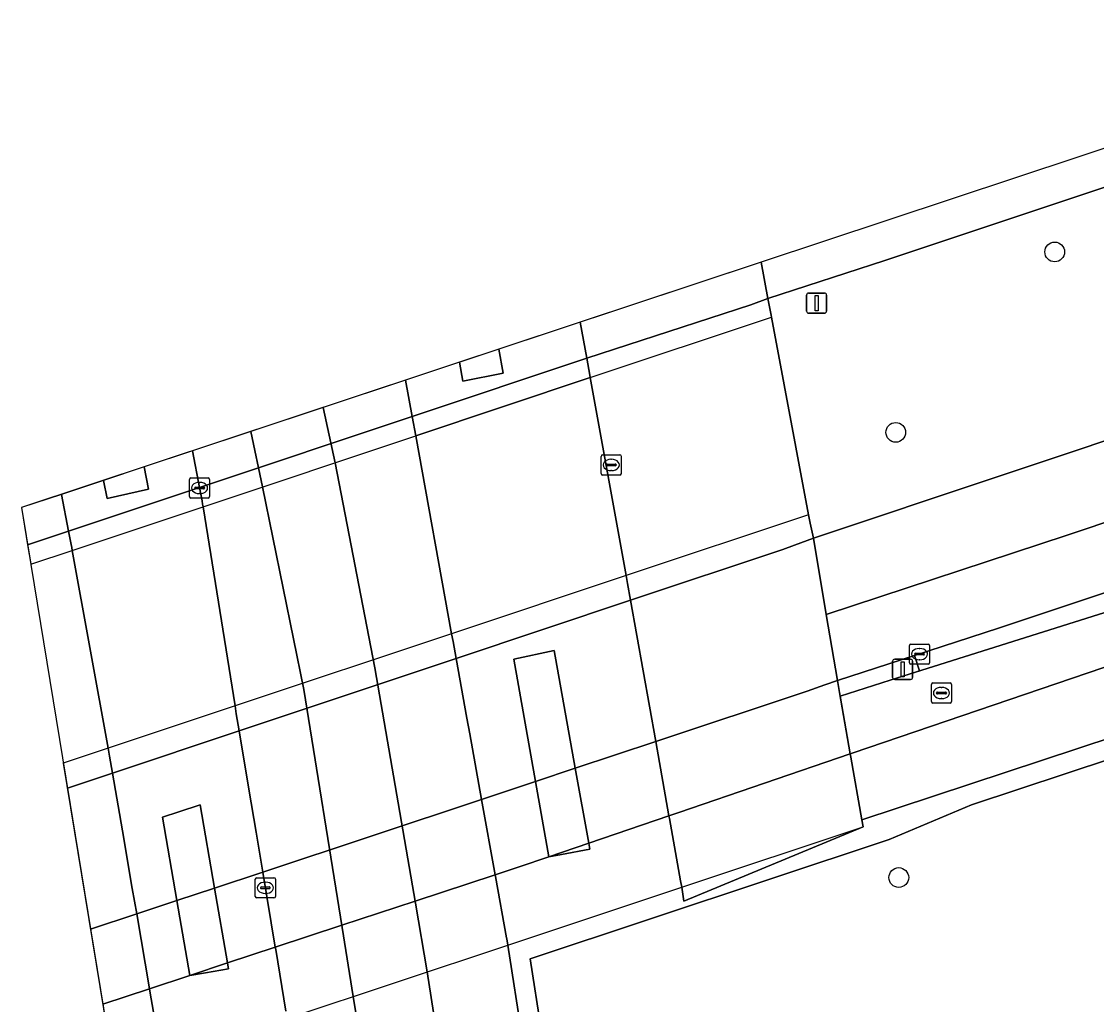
# Model space of a CAD drawing. Extents: x 162082 to 163401, y 388089 to 388636.
# Drawn here: x 162082.4 to 162135.7, y 388453.9 to 388502.7 of the extents above; entities that cross this region are included whole.
import ezdxf

# ---------------------------------------------------------------- set-up
doc = ezdxf.new("R2010")
doc.units = 0
for name, color, linetype in [('IMGEO_Berm_groen', 7, 'Continuous'), ('IMGEO_Berm_open', 7, 'Continuous'), ('IMGEO_Boom', 7, 'Continuous'), ('IMGEO_Dek', 7, 'Continuous'), ('IMGEO_Fietspad_gesloten', 7, 'Continuous'), ('IMGEO_Hek', 7, 'Continuous'), ('IMGEO_Kolk', 7, 'Continuous'), ('IMGEO_Lichtmast', 7, 'Continuous'), ('IMGEO_Loofbos', 7, 'Continuous'), ('IMGEO_Pijler', 7, 'Continuous'), ('IMGEO_Rijbaan_regionaal_gesloten', 7, 'Continuous'), ('IMGEO_Rioolput', 7, 'Continuous'), ('IMGEO_Terreindeel_open', 7, 'Continuous'), ('IMGEO_Verkeerseiland_open', 7, 'Continuous'), ('IMGEO_Voetpad_open', 7, 'Continuous')]:
    doc.layers.add(name, color=color, linetype=linetype)

msp = doc.modelspace()

# ---------------------------------------------------------------- linework, layer by layer
at = {"layer": 'IMGEO_Berm_groen'}
for points in [[(162168.161, 388493.65), (162172.94, 388505.371), (162173.435, 388506.586), (162152.7, 388500), (162125.209, 388490.852), (162119.403, 388488.96), (162119.574, 388488.142), (162119.595, 388488.041), (162121.418, 388478.225), (162121.508, 388477.815), (162121.67, 388477.082), (162167.664, 388492.43)], [(162110.539, 388461.844), (162110.575, 388461.645), (162109.178, 388461.392), (162108.539, 388461.276), (162107.878, 388465.008), (162106.804, 388471.074), (162108.803, 388471.498), (162109.852, 388465.664), (162110.52, 388461.952)], [(162089.37, 388463.23), (162090.189, 388463.508), (162091.253, 388463.853), (162091.964, 388459.724), (162092.604, 388456.007), (162092.624, 388455.89), (162092.655, 388455.71), (162091.518, 388455.523), (162090.737, 388455.394), (162090.09, 388459.102)]]:
    msp.add_lwpolyline(points, close=True, dxfattribs=at)
for points in [[(162179.321, 388488.723), (162151.79, 388479.601), (162130.844, 388472.616), (162126.677, 388471.258), (162126.927, 388470.499), (162126.415, 388470.328), (162152.169, 388478.453)], [(162145.551, 388470.202), (162124.066, 388463.101), (162124.127, 388462.752), (162115.246, 388459.072), (162115.132, 388459.761), (162115.076, 388460.073), (162114.525, 388463.169), (162114.5, 388463.309), (162113.845, 388466.99), (162112.598, 388473.997), (162112.45, 388474.83), (162112.381, 388475.216), (162110.598, 388485.039), (162110.577, 388485.155), (162110.422, 388486.009), (162110.1, 388487.783), (162106.061, 388486.443), (162106.271, 388485.258), (162104.283, 388484.864), (162104.113, 388485.797)], [(162104.113, 388485.797), (162101.431, 388484.908), (162101.763, 388483.116), (162101.941, 388482.151), (162103.721, 388472.333), (162103.792, 388471.944), (162103.942, 388471.109), (162104.477, 388468.141), (162104.615, 388467.376), (162105.203, 388464.12), (162105.877, 388460.382), (162105.892, 388460.3), (162106.442, 388457.248), (162106.451, 388457.2), (162106.506, 388456.893), (162107.213, 388452.322), (162108.165, 388452.708), (162107.623, 388456.211), (162125.422, 388462.129), (162129.502, 388463.844), (162145.851, 388469.248)], [(162095.504, 388453.615), (162094.992, 388456.677), (162094.974, 388456.788), (162094.35, 388460.516), (162094.021, 388462.486), (162093.662, 388464.634), (162093.18, 388467.519), (162093.039, 388468.36), (162092.975, 388468.756), (162091.388, 388478.63), (162091.366, 388478.765), (162091.339, 388478.934), (162091.211, 388479.59), (162090.858, 388481.401), (162088.464, 388480.607), (162088.681, 388479.505), (162086.632, 388479.041), (162086.458, 388479.941), (162084.365, 388479.247), (162084.718, 388477.42), (162084.845, 388476.767), (162084.874, 388476.606), (162084.9, 388476.465), (162086.676, 388466.659), (162086.747, 388466.263), (162086.894, 388465.422), (162087.388, 388462.557), (162087.879, 388459.706), (162088.097, 388458.44), (162088.736, 388454.731), (162088.758, 388454.605), (162089.294, 388451.486)]]:
    msp.add_lwpolyline(points, dxfattribs=at)
at = {"layer": 'IMGEO_Berm_open'}
for points in [[(162082.844, 388475.779), (162084.9, 388476.465), (162091.388, 388478.63), (162101.941, 388482.151), (162110.598, 388485.039), (162119.595, 388488.041), (162119.574, 388488.142), (162119.403, 388488.96), (162118.565, 388488.653), (162110.422, 388486.009), (162101.763, 388483.116), (162091.211, 388479.59), (162084.718, 388477.42), (162082.687, 388476.741)], [(162084.663, 388464.678), (162086.894, 388465.422), (162093.18, 388467.519), (162103.942, 388471.109), (162112.598, 388473.997), (162120.145, 388476.515), (162120.721, 388476.729), (162121.67, 388477.082), (162121.508, 388477.815), (162121.418, 388478.225), (162112.381, 388475.216), (162103.721, 388472.333), (162092.975, 388468.756), (162086.676, 388466.659), (162084.459, 388465.921)]]:
    msp.add_lwpolyline(points, close=True, dxfattribs=at)
at = {"layer": 'IMGEO_Boom'}
for centre in [(162133.634, 388491.269), (162125.752, 388482.323), (162125.902, 388460.245)]:
    msp.add_circle(centre, 0.489, dxfattribs=at)
at = {"layer": 'IMGEO_Dek'}
for points in [[(162082.384, 388478.59), (162082.844, 388475.779), (162084.9, 388476.465), (162091.388, 388478.63), (162101.94, 388482.151), (162110.598, 388485.039), (162119.595, 388488.041), (162119.574, 388488.142), (162119.403, 388488.96), (162119.076, 388490.76)], [(162087.001, 388450.408), (162089.344, 388451.187), (162095.562, 388453.255), (162106.506, 388456.893), (162115.132, 388459.761), (162124.127, 388462.752), (162124.066, 388463.101), (162123.52, 388466.22), (162123.493, 388466.375), (162122.959, 388469.423), (162122.856, 388470.013), (162121.67, 388477.082), (162121.508, 388477.815), (162121.418, 388478.225), (162112.381, 388475.216), (162103.721, 388472.333), (162092.975, 388468.756), (162086.676, 388466.659), (162084.459, 388465.921)]]:
    msp.add_lwpolyline(points, close=True, dxfattribs=at)
at = {"layer": 'IMGEO_Fietspad_gesloten'}
msp.add_lwpolyline([(162155.945, 388479.29), (162152.169, 388478.453), (162126.415, 388470.328), (162125.474, 388470.031), (162122.99, 388469.247), (162123.493, 388466.375), (162123.631, 388466.422), (162136.803, 388470.914)], dxfattribs=at)
msp.add_lwpolyline([(162086.418, 388453.967), (162088.736, 388454.731), (162090.737, 388455.394), (162092.604, 388456.007), (162094.974, 388456.788), (162098.268, 388457.874), (162101.907, 388459.074), (162105.877, 388460.382), (162107.078, 388460.778), (162108.539, 388461.276), (162110.52, 388461.952), (162114.5, 388463.309), (162114.987, 388463.475), (162123.493, 388466.375), (162122.99, 388469.247), (162122.959, 388469.423), (162122.856, 388470.013), (162122.24, 388469.796), (162121.35, 388469.483), (162113.845, 388466.99), (162109.852, 388465.664), (162107.878, 388465.008), (162105.203, 388464.12), (162094.35, 388460.516), (162091.964, 388459.724), (162090.09, 388459.102), (162088.097, 388458.44), (162085.809, 388457.68)], close=True, dxfattribs=at)
at = {"layer": 'IMGEO_Hek'}
for points in [[(162110.598, 388485.039), (162119.595, 388488.041)], [(162110.598, 388485.039), (162101.941, 388482.151)], [(162091.388, 388478.63), (162101.941, 388482.151)], [(162084.9, 388476.465), (162091.388, 388478.63)], [(162121.418, 388478.225), (162112.381, 388475.216)], [(162082.844, 388475.779), (162084.9, 388476.465)], [(162112.381, 388475.216), (162103.721, 388472.333)], [(162103.721, 388472.333), (162092.975, 388468.756)], [(162092.975, 388468.756), (162086.676, 388466.659)], [(162086.676, 388466.659), (162084.459, 388465.921)], [(162115.132, 388459.761), (162124.127, 388462.752)], [(162106.506, 388456.893), (162115.132, 388459.761)], [(162095.562, 388453.255), (162106.506, 388456.893)]]:
    msp.add_lwpolyline(points, dxfattribs=at)
at = {"layer": 'IMGEO_Kolk'}
for p, q in [((162111.212, 388481.206), (162112.064, 388481.206)), ((162111.137, 388480.28), (162111.137, 388481.132)), ((162111.396, 388480.7), (162111.396, 388480.712)), ((162111.834, 388480.663), (162111.436, 388480.663)), ((162111.439, 388480.749), (162111.837, 388480.749)), ((162111.625, 388480.986), (162111.65, 388480.986)), ((162111.88, 388480.712), (162111.88, 388480.7)), ((162112.138, 388481.132), (162112.138, 388480.28)), ((162112.064, 388480.206), (162111.212, 388480.206)), ((162111.648, 388480.426), (162111.623, 388480.426)), ((162090.716, 388479.136), (162090.716, 388479.988)), ((162090.791, 388480.062), (162091.643, 388480.062)), ((162090.975, 388479.556), (162090.975, 388479.568)), ((162091.018, 388479.605), (162091.416, 388479.605)), ((162091.204, 388479.842), (162091.229, 388479.842)), ((162091.459, 388479.568), (162091.459, 388479.556)), ((162091.717, 388479.988), (162091.717, 388479.136)), ((162091.643, 388479.062), (162090.791, 388479.062)), ((162091.413, 388479.519), (162091.015, 388479.519)), ((162091.227, 388479.282), (162091.202, 388479.282)), ((162126.428, 388470.898), (162126.428, 388471.75)), ((162126.503, 388471.824), (162127.355, 388471.824)), ((162126.916, 388471.604), (162126.941, 388471.604)), ((162127.429, 388471.75), (162127.429, 388470.898)), ((162126.687, 388471.318), (162126.687, 388471.33)), ((162127.125, 388471.281), (162126.727, 388471.281)), ((162126.73, 388471.367), (162127.128, 388471.367)), ((162126.939, 388471.044), (162126.914, 388471.044)), ((162127.171, 388471.33), (162127.171, 388471.318)), ((162127.355, 388470.824), (162126.503, 388470.824)), ((162093.98, 388459.309), (162093.98, 388460.161)), ((162094.055, 388460.235), (162094.907, 388460.235)), ((162094.468, 388460.015), (162094.493, 388460.015)), ((162094.981, 388460.161), (162094.981, 388459.309)), ((162094.239, 388459.729), (162094.239, 388459.741)), ((162094.677, 388459.692), (162094.279, 388459.692)), ((162094.282, 388459.778), (162094.68, 388459.778)), ((162094.491, 388459.455), (162094.466, 388459.455)), ((162094.723, 388459.741), (162094.723, 388459.729)), ((162094.907, 388459.235), (162094.055, 388459.235))]:
    msp.add_line(p, q, dxfattribs=at)
for points in [[(162111.212, 388481.206), (162112.064, 388481.206)], [(162111.137, 388480.28), (162111.137, 388481.132)], [(162112.138, 388481.132), (162112.138, 388480.28)], [(162112.064, 388480.206), (162111.212, 388480.206)], [(162090.716, 388479.136), (162090.716, 388479.988)], [(162090.791, 388480.062), (162091.643, 388480.062)], [(162091.717, 388479.988), (162091.717, 388479.136)], [(162091.643, 388479.062), (162090.791, 388479.062)], [(162126.428, 388470.898), (162126.428, 388471.75)], [(162126.503, 388471.824), (162127.355, 388471.824)], [(162127.429, 388471.75), (162127.429, 388470.898)], [(162127.355, 388470.824), (162126.503, 388470.824)], [(162093.98, 388459.309), (162093.98, 388460.161)], [(162094.055, 388460.235), (162094.907, 388460.235)], [(162094.981, 388460.161), (162094.981, 388459.309)], [(162094.907, 388459.235), (162094.055, 388459.235)]]:
    msp.add_lwpolyline(points, dxfattribs=at)
for centre, radius, start, end in [((162111.214, 388481.13), 0.0765, 91.552, 178.448), ((162111.214, 388481.13), 0.0765, 91.552, 178.448), ((162112.062, 388481.13), 0.0765, 1.552, 88.448), ((162112.062, 388481.13), 0.0765, 1.552, 88.448), ((162111.436, 388480.709), 0.0403, 85.8775, 175.7526), ((162111.433, 388480.699), 0.0366, 178.938, 274.7102), ((162111.837, 388480.706), 0.043, 264.8664, 352.4533), ((162111.841, 388480.711), 0.0386, 1.7309, 96.639), ((162111.214, 388480.282), 0.0765, 181.552, 268.448), ((162111.214, 388480.282), 0.0765, 181.552, 268.448), ((162112.062, 388480.282), 0.0765, 271.552, 358.448), ((162112.062, 388480.282), 0.0765, 271.552, 358.448), ((162090.793, 388479.986), 0.0765, 91.552, 178.448), ((162090.793, 388479.986), 0.0765, 91.552, 178.448), ((162091.015, 388479.565), 0.0403, 85.8775, 175.7526), ((162091.42, 388479.567), 0.0386, 1.7309, 96.639), ((162091.641, 388479.986), 0.0765, 1.552, 88.448), ((162091.641, 388479.986), 0.0765, 1.552, 88.448), ((162090.793, 388479.138), 0.0765, 181.552, 268.448), ((162090.793, 388479.138), 0.0765, 181.552, 268.448), ((162091.012, 388479.555), 0.0366, 178.938, 274.7102), ((162091.416, 388479.562), 0.043, 264.8664, 352.4533), ((162091.641, 388479.138), 0.0765, 271.552, 358.448), ((162091.641, 388479.138), 0.0765, 271.552, 358.448), ((162126.505, 388471.748), 0.0765, 91.552, 178.448), ((162126.505, 388471.748), 0.0765, 91.552, 178.448), ((162127.353, 388471.748), 0.0765, 1.552, 88.448), ((162127.353, 388471.748), 0.0765, 1.552, 88.448), ((162126.727, 388471.327), 0.0403, 85.8775, 175.7526), ((162126.724, 388471.317), 0.0366, 178.938, 274.7102), ((162127.128, 388471.324), 0.043, 264.8664, 352.4533), ((162127.132, 388471.329), 0.0386, 1.7309, 96.639), ((162126.505, 388470.9), 0.0765, 181.552, 268.448), ((162126.505, 388470.9), 0.0765, 181.552, 268.448), ((162127.353, 388470.9), 0.0765, 271.552, 358.448), ((162127.353, 388470.9), 0.0765, 271.552, 358.448), ((162094.057, 388460.159), 0.0765, 91.552, 178.448), ((162094.057, 388460.159), 0.0765, 91.552, 178.448), ((162094.905, 388460.159), 0.0765, 1.552, 88.448), ((162094.905, 388460.159), 0.0765, 1.552, 88.448), ((162094.057, 388459.311), 0.0765, 181.552, 268.448), ((162094.057, 388459.311), 0.0765, 181.552, 268.448), ((162094.279, 388459.738), 0.0403, 85.8775, 175.7526), ((162094.276, 388459.728), 0.0366, 178.938, 274.7102), ((162094.68, 388459.735), 0.043, 264.8664, 352.4533), ((162094.684, 388459.74), 0.0386, 1.7309, 96.639), ((162094.905, 388459.311), 0.0765, 271.552, 358.448), ((162094.905, 388459.311), 0.0765, 271.552, 358.448)]:
    msp.add_arc(centre, radius, start, end, dxfattribs=at)
for centre, major_axis, ratio, start_param, end_param in [((162111.624, 388480.706), (-0.387, 0.002), 0.722429, 4.712389, 7.853982), ((162111.649, 388480.706), (-0.39, 0.002), 0.717154, 1.570796, 4.712389), ((162091.203, 388479.562), (-0.387, 0.002), 0.722429, 4.712389, 7.853982), ((162091.228, 388479.562), (-0.39, 0.002), 0.717154, 1.570796, 4.712389), ((162126.915, 388471.324), (-0.387, 0.002), 0.722429, 4.712389, 7.853982), ((162126.94, 388471.324), (-0.39, 0.002), 0.717154, 1.570796, 4.712389), ((162094.467, 388459.735), (-0.387, 0.002), 0.722429, 4.712389, 7.853982), ((162094.492, 388459.735), (-0.39, 0.002), 0.717154, 1.570796, 4.712389)]:
    msp.add_ellipse(centre, major_axis=major_axis, ratio=ratio, start_param=start_param, end_param=end_param, dxfattribs=at)
at = {"layer": 'IMGEO_Lichtmast'}
for p, q in [((162121.427, 388489.231), (162122.217, 388489.231)), ((162122.217, 388489.231), (162121.427, 388489.231)), ((162121.327, 388488.331), (162121.327, 388489.131)), ((162121.327, 388489.131), (162121.327, 388488.331)), ((162122.317, 388489.131), (162122.317, 388488.331)), ((162122.317, 388488.331), (162122.317, 388489.131)), ((162122.217, 388488.231), (162121.427, 388488.231)), ((162121.427, 388488.231), (162122.217, 388488.231)), ((162125.697, 388471.068), (162126.487, 388471.068)), ((162126.487, 388471.068), (162125.697, 388471.068)), ((162125.597, 388470.168), (162125.597, 388470.968)), ((162125.597, 388470.968), (162125.597, 388470.168)), ((162126.587, 388470.968), (162126.587, 388470.168)), ((162126.587, 388470.168), (162126.587, 388470.968)), ((162126.487, 388470.068), (162125.697, 388470.068)), ((162125.697, 388470.068), (162126.487, 388470.068))]:
    msp.add_line(p, q, dxfattribs=at)
for points in [[(162121.747, 388489.106), (162121.897, 388489.106), (162121.897, 388488.356), (162121.747, 388488.356), (162121.747, 388489.106)], [(162126.017, 388470.943), (162126.167, 388470.943), (162126.167, 388470.193), (162126.017, 388470.193), (162126.017, 388470.943)]]:
    msp.add_lwpolyline(points, dxfattribs=at)
for centre, start, end in [((162121.427, 388489.131), 90, 180), ((162121.427, 388489.131), 90, 180), ((162122.217, 388489.131), 0, 90), ((162122.217, 388489.131), 360, 90), ((162121.427, 388488.331), 180, 270), ((162121.427, 388488.331), 180, 270), ((162122.217, 388488.331), 270, 0), ((162122.217, 388488.331), 270, 0), ((162125.697, 388470.968), 90, 180), ((162125.697, 388470.968), 90, 180), ((162126.487, 388470.968), 0, 90), ((162126.487, 388470.968), 360, 90), ((162125.697, 388470.168), 180, 270), ((162125.697, 388470.168), 180, 270), ((162126.487, 388470.168), 270, 0), ((162126.487, 388470.168), 270, 0)]:
    msp.add_arc(centre, 0.1, start, end, dxfattribs=at)
at = {"layer": 'IMGEO_Loofbos'}
msp.add_lwpolyline([(162194.958, 388477.348), (162190.438, 388476.87), (162189.38, 388479.302), (162178.317, 388476.172), (162167.732, 388473.998), (162157.431, 388472.224), (162151.603, 388470.876), (162145.851, 388469.248), (162129.502, 388463.844), (162125.422, 388462.129), (162107.623, 388456.211), (162108.165, 388452.708), (162108.896, 388453.004), (162110.356, 388448.348), (162113.525, 388440.157), (162116.259, 388434.035), (162118.41, 388433.409)], dxfattribs=at)
at = {"layer": 'IMGEO_Pijler'}
for points in [[(162104.113, 388485.797), (162104.283, 388484.864), (162106.271, 388485.258), (162106.061, 388486.443)], [(162088.464, 388480.607), (162086.458, 388479.941), (162086.632, 388479.041), (162088.681, 388479.505)], [(162109.852, 388465.664), (162108.803, 388471.498), (162106.804, 388471.074), (162107.878, 388465.008), (162108.539, 388461.276), (162109.178, 388461.392), (162110.575, 388461.645), (162110.539, 388461.844), (162110.52, 388461.952)], [(162091.253, 388463.853), (162090.189, 388463.508), (162089.37, 388463.23), (162090.09, 388459.102), (162090.737, 388455.394), (162091.518, 388455.523), (162092.655, 388455.71), (162092.624, 388455.89), (162092.604, 388456.007), (162091.964, 388459.724)]]:
    msp.add_lwpolyline(points, close=True, dxfattribs=at)
at = {"layer": 'IMGEO_Rijbaan_regionaal_gesloten'}
for points in [[(162182.21, 388511.702), (162119.076, 388490.761), (162119.403, 388488.96), (162125.209, 388490.852), (162152.7, 388500), (162173.435, 388506.586), (162182.913, 388509.596)], [(162187.699, 388495.001), (162186.253, 388498.633), (162167.664, 388492.43), (162121.67, 388477.082), (162122.305, 388473.295), (162134.256, 388477.225), (162150.87, 388482.8), (162169.229, 388488.96)], [(162082.384, 388478.59), (162082.687, 388476.741), (162084.718, 388477.42), (162091.211, 388479.59), (162101.763, 388483.116), (162110.422, 388486.009), (162118.565, 388488.653), (162119.403, 388488.96), (162119.076, 388490.76)], [(162085.809, 388457.68), (162088.097, 388458.44), (162090.09, 388459.102), (162091.964, 388459.724), (162094.35, 388460.516), (162105.203, 388464.12), (162107.878, 388465.008), (162109.852, 388465.664), (162113.845, 388466.99), (162121.35, 388469.483), (162122.24, 388469.796), (162122.856, 388470.013), (162121.67, 388477.082), (162120.721, 388476.729), (162120.145, 388476.515), (162112.598, 388473.997), (162103.942, 388471.109), (162093.18, 388467.519), (162086.894, 388465.422), (162084.663, 388464.678)]]:
    msp.add_lwpolyline(points, close=True, dxfattribs=at)
for points in [[(162190.535, 388487.875), (162188.9, 388491.982), (162187.699, 388495.001), (162169.229, 388488.96), (162150.87, 388482.8), (162134.256, 388477.225), (162122.305, 388473.295), (162122.856, 388470.013), (162126.677, 388471.258), (162130.844, 388472.616), (162151.79, 388479.601), (162179.321, 388488.723)], [(162113.492, 388412.367), (162112.907, 388416.003), (162107.213, 388452.322), (162106.506, 388456.893), (162106.451, 388457.2), (162106.442, 388457.248), (162105.892, 388460.3), (162105.877, 388460.382), (162105.203, 388464.12), (162104.615, 388467.376), (162104.477, 388468.141), (162103.942, 388471.109), (162103.792, 388471.944), (162103.721, 388472.333), (162101.941, 388482.151), (162101.763, 388483.116), (162101.431, 388484.908), (162097.342, 388483.552)], [(162110.89, 388397.377), (162104.378, 388443.581), (162102.512, 388455.565), (162101.923, 388458.981), (162099.911, 388470.651), (162097.937, 388480.815), (162097.342, 388483.552), (162093.758, 388482.363), (162094.345, 388479.617), (162096.385, 388469.576), (162098.285, 388457.771), (162098.837, 388454.344), (162102.152, 388434.347), (162103.955, 388421.825)], [(162097.342, 388483.552), (162097.937, 388480.815), (162099.911, 388470.651), (162101.923, 388458.981), (162102.512, 388455.565), (162104.378, 388443.581), (162110.89, 388397.377), (162113.812, 388376.05), (162115.03, 388376.174), (162116.321, 388376.305), (162121.76, 388378.389), (162120.659, 388381.443), (162119.679, 388384.539)], [(162102.152, 388434.347), (162098.837, 388454.344), (162098.285, 388457.771), (162096.385, 388469.576), (162094.345, 388479.617), (162093.758, 388482.363), (162090.858, 388481.401), (162091.211, 388479.59), (162091.339, 388478.934), (162091.366, 388478.765), (162091.388, 388478.63), (162092.975, 388468.756), (162093.039, 388468.36), (162093.18, 388467.519), (162093.662, 388464.634), (162094.021, 388462.486), (162094.35, 388460.516), (162094.974, 388456.788), (162094.992, 388456.677), (162095.504, 388453.615)], [(162094.693, 388414.588), (162089.344, 388451.187), (162089.294, 388451.486), (162088.758, 388454.605), (162088.736, 388454.731), (162088.097, 388458.44), (162087.879, 388459.706), (162087.388, 388462.557), (162086.894, 388465.422), (162086.747, 388466.263), (162086.676, 388466.659), (162084.9, 388476.465), (162084.874, 388476.606), (162084.845, 388476.767), (162084.718, 388477.42), (162084.365, 388479.247), (162082.384, 388478.59), (162096.95, 388389.672)]]:
    msp.add_lwpolyline(points, dxfattribs=at)
at = {"layer": 'IMGEO_Rioolput'}
for p, q in [((162127.517, 388468.97), (162127.517, 388469.822)), ((162127.592, 388469.896), (162128.444, 388469.896)), ((162127.819, 388469.439), (162128.217, 388469.439)), ((162128.005, 388469.676), (162128.03, 388469.676)), ((162128.518, 388469.822), (162128.518, 388468.97)), ((162128.444, 388468.896), (162127.592, 388468.896)), ((162127.776, 388469.39), (162127.776, 388469.402)), ((162128.214, 388469.353), (162127.816, 388469.353)), ((162128.028, 388469.116), (162128.003, 388469.116)), ((162128.26, 388469.402), (162128.26, 388469.39))]:
    msp.add_line(p, q, dxfattribs=at)
for points in [[(162127.517, 388468.97), (162127.517, 388469.822)], [(162127.592, 388469.896), (162128.444, 388469.896)], [(162128.518, 388469.822), (162128.518, 388468.97)], [(162128.444, 388468.896), (162127.592, 388468.896)]]:
    msp.add_lwpolyline(points, dxfattribs=at)
for centre, radius, start, end in [((162127.594, 388469.82), 0.0765, 91.552, 178.448), ((162127.594, 388469.82), 0.0765, 91.552, 178.448), ((162127.816, 388469.399), 0.0403, 85.8775, 175.7526), ((162128.221, 388469.401), 0.0386, 1.7309, 96.639), ((162128.442, 388469.82), 0.0765, 1.552, 88.448), ((162128.442, 388469.82), 0.0765, 1.552, 88.448), ((162127.594, 388468.972), 0.0765, 181.552, 268.448), ((162127.594, 388468.972), 0.0765, 181.552, 268.448), ((162127.813, 388469.389), 0.0366, 178.938, 274.7102), ((162128.217, 388469.396), 0.043, 264.8664, 352.4533), ((162128.442, 388468.972), 0.0765, 271.552, 358.448), ((162128.442, 388468.972), 0.0765, 271.552, 358.448)]:
    msp.add_arc(centre, radius, start, end, dxfattribs=at)
for centre, major_axis, ratio, start_param, end_param in [((162128.004, 388469.396), (-0.387, 0.002), 0.722429, 4.712389, 7.853982), ((162128.029, 388469.396), (-0.39, 0.002), 0.717154, 1.570796, 4.712389)]:
    msp.add_ellipse(centre, major_axis=major_axis, ratio=ratio, start_param=start_param, end_param=end_param, dxfattribs=at)
at = {"layer": 'IMGEO_Terreindeel_open'}
msp.add_lwpolyline([(162110.1, 388487.783), (162110.422, 388486.009), (162110.577, 388485.155), (162110.598, 388485.039), (162112.381, 388475.216), (162112.45, 388474.83), (162112.598, 388473.997), (162113.845, 388466.99), (162114.5, 388463.309), (162114.525, 388463.169), (162115.076, 388460.073), (162115.132, 388459.761), (162115.246, 388459.072), (162124.127, 388462.752), (162124.066, 388463.101), (162123.52, 388466.22), (162123.493, 388466.375), (162122.99, 388469.247), (162122.959, 388469.423), (162122.856, 388470.013), (162122.305, 388473.295), (162121.67, 388477.082), (162121.508, 388477.815), (162121.418, 388478.225), (162119.595, 388488.041), (162119.574, 388488.142), (162119.403, 388488.96), (162119.076, 388490.761)], close=True, dxfattribs=at)
at = {"layer": 'IMGEO_Verkeerseiland_open'}
msp.add_lwpolyline([(162126.415, 388470.328), (162126.927, 388470.499), (162126.677, 388471.258), (162122.856, 388470.013), (162122.959, 388469.423), (162122.99, 388469.247), (162125.474, 388470.031)], close=True, dxfattribs=at)
at = {"layer": 'IMGEO_Voetpad_open'}
msp.add_lwpolyline([(162136.803, 388470.914), (162123.631, 388466.422), (162123.493, 388466.375), (162123.52, 388466.22), (162124.066, 388463.101), (162145.551, 388470.202)], dxfattribs=at)
msp.add_lwpolyline([(162087.001, 388450.408), (162089.344, 388451.187), (162095.562, 388453.255), (162106.506, 388456.893), (162115.132, 388459.761), (162124.127, 388462.752), (162124.066, 388463.101), (162123.52, 388466.22), (162123.493, 388466.375), (162114.987, 388463.475), (162114.5, 388463.309), (162110.52, 388461.952), (162108.539, 388461.276), (162107.078, 388460.778), (162105.877, 388460.382), (162101.907, 388459.074), (162098.268, 388457.874), (162094.974, 388456.788), (162092.604, 388456.007), (162090.737, 388455.394), (162088.736, 388454.731), (162086.418, 388453.967)], close=True, dxfattribs=at)

doc.saveas('drawing.dxf')
